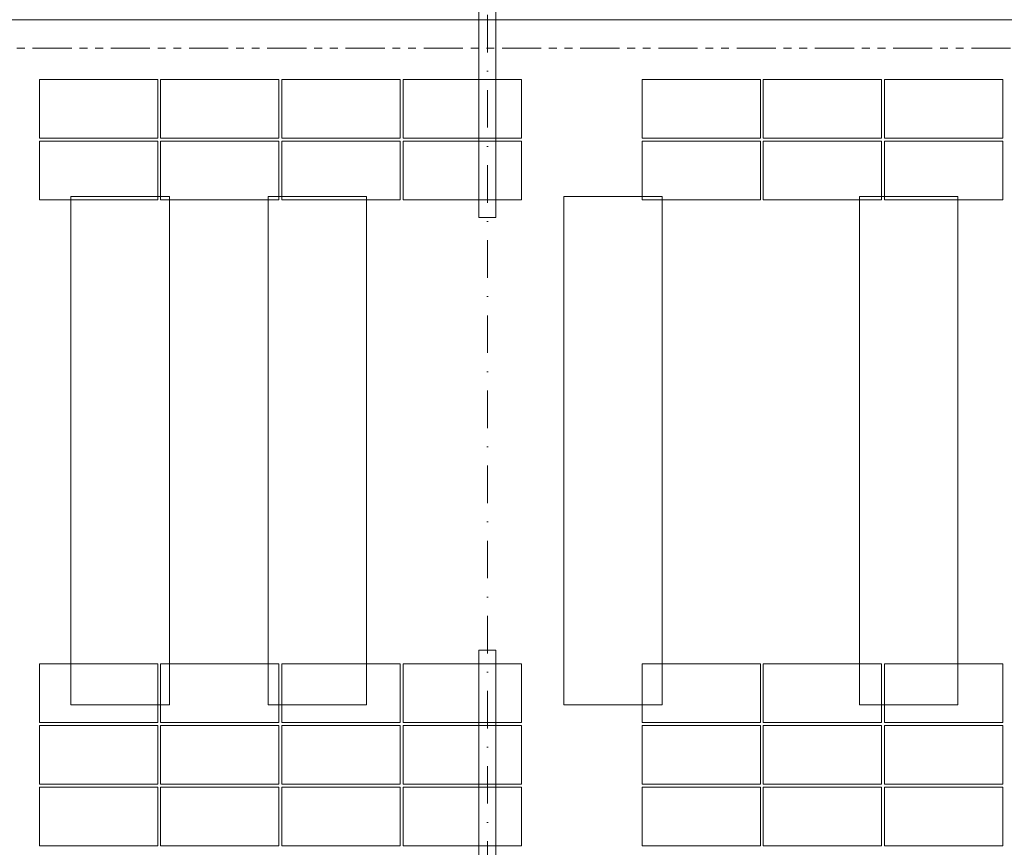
# Model space of a CAD drawing. Header units: millimetres. Extents: x -1695604 to 5289369, y -1488057 to 2187451.
# Tile 508 of 656: x 319255 to 329245, y 153305 to 161703. Entities that reach past the tile are written whole.
import ezdxf
from ezdxf import colors
from ezdxf.entities.mleader import LeaderData, LeaderLine
from ezdxf.math import Vec2, Vec3

# ---------------------------------------------------------------- set-up
doc = ezdxf.new("R2010")
doc.units = ezdxf.units.MM
for name, pattern in [('CENTERX2', [101.6, 63.5, -12.7, 12.7, -12.7]), ('DASHDOT', [25.4, 12.7, -6.35, 0, -6.35]), ('PHANTOM2', [31.75, 15.875, -3.175, 3.175, -3.175, 3.175, -3.175])]:
    doc.linetypes.add(name, pattern=pattern)
for name, color, linetype, lineweight in [('____podkonstrukce FVE @ 200', 3, 'CENTERX2', 9), ('A99_FVE', 30, 'Continuous', 5), ('A99_N_txt-popis-50 @ 200', 240, 'Continuous', 9), ('A99_S_kce-demolice', 30, 'Continuous', 20), ('A99_S_kce-pohl', 7, 'Continuous', 5), ('A99_S_osy', 1, 'CENTERX2', 5)]:
    doc.layers.add(name, color=color, linetype=linetype, lineweight=lineweight)
doc.styles.add('A99_popis', font='isocpeur.ttf')

msp = doc.modelspace()

# ---------------------------------------------------------------- linework, layer by layer
at = {"layer": 'A99_FVE', "linetype": 'Continuous', "lineweight": 15, "ltscale": 2}
for points in [[(323915, 163710), (324085, 163710), (324085, 159695), (323915, 159695)], [(323915, 155305), (324085, 155305), (324085, 149540), (323915, 149540)]]:
    msp.add_lwpolyline(points, close=True, dxfattribs=at)
at = {"layer": 'A99_FVE', "lineweight": 5, "ltscale": 2}
for points in [[(320655, 160500), (320655, 161095), (319455, 161095), (319455, 160500)], [(321885, 160500), (321885, 161095), (320685, 161095), (320685, 160500)], [(323115, 160500), (323115, 161095), (321915, 161095), (321915, 160500)], [(324345, 160500), (324345, 161095), (323145, 161095), (323145, 160500)], [(326770, 160500), (326770, 161095), (325570, 161095), (325570, 160500)], [(328000, 160500), (328000, 161095), (326800, 161095), (326800, 160500)], [(329230, 160500), (329230, 161095), (328030, 161095), (328030, 160500)], [(320655, 159875), (320655, 160470), (319455, 160470), (319455, 159875)], [(321885, 159875), (321885, 160470), (320685, 160470), (320685, 159875)], [(323115, 159875), (323115, 160470), (321915, 160470), (321915, 159875)], [(324345, 159875), (324345, 160470), (323145, 160470), (323145, 159875)], [(326770, 159875), (326770, 160470), (325570, 160470), (325570, 159875)], [(328000, 159875), (328000, 160470), (326800, 160470), (326800, 159875)], [(329230, 159875), (329230, 160470), (328030, 160470), (328030, 159875)], [(320655, 155165), (320655, 154570), (319455, 154570), (319455, 155165)], [(321885, 155165), (321885, 154570), (320685, 154570), (320685, 155165)], [(323115, 155165), (323115, 154570), (321915, 154570), (321915, 155165)], [(324345, 155165), (324345, 154570), (323145, 154570), (323145, 155165)], [(326770, 155165), (326770, 154570), (325570, 154570), (325570, 155165)], [(328000, 155165), (328000, 154570), (326800, 154570), (326800, 155165)], [(329230, 155165), (329230, 154570), (328030, 154570), (328030, 155165)], [(320655, 153945), (320655, 154540), (319455, 154540), (319455, 153945)], [(321885, 153945), (321885, 154540), (320685, 154540), (320685, 153945)], [(323115, 153945), (323115, 154540), (321915, 154540), (321915, 153945)], [(324345, 153945), (324345, 154540), (323145, 154540), (323145, 153945)], [(326770, 153945), (326770, 154540), (325570, 154540), (325570, 153945)], [(328000, 153945), (328000, 154540), (326800, 154540), (326800, 153945)], [(329230, 153945), (329230, 154540), (328030, 154540), (328030, 153945)], [(320655, 153320), (320655, 153915), (319455, 153915), (319455, 153320)], [(321885, 153320), (321885, 153915), (320685, 153915), (320685, 153320)], [(323115, 153320), (323115, 153915), (321915, 153915), (321915, 153320)], [(324345, 153320), (324345, 153915), (323145, 153915), (323145, 153320)], [(326770, 153320), (326770, 153915), (325570, 153915), (325570, 153320)], [(328000, 153320), (328000, 153915), (326800, 153915), (326800, 153320)], [(329230, 153320), (329230, 153915), (328030, 153915), (328030, 153320)]]:
    msp.add_lwpolyline(points, close=True, dxfattribs=at)
at = {"layer": 'A99_S_kce-demolice', "linetype": 'PHANTOM2', "lineweight": 9, "ltscale": 25}
msp.add_lwpolyline([(307480, 161415), (438810, 161415)], dxfattribs=at)
at = {"layer": 'A99_S_kce-demolice', "linetype": 'Continuous', "lineweight": 9}
for points in [[(319775, 159910), (320775, 159910), (320775, 154750), (319775, 154750)], [(321775, 159910), (322775, 159910), (322775, 154750), (321775, 154750)], [(324775, 159910), (325775, 159910), (325775, 154750), (324775, 154750)], [(327775, 159910), (328775, 159910), (328775, 154750), (327775, 154750)]]:
    msp.add_lwpolyline(points, close=True, dxfattribs=at)
at = {"layer": 'A99_S_kce-pohl', "linetype": 'Continuous'}
msp.add_lwpolyline([(438875.5, 161700), (299400, 161700)], dxfattribs=at)
at = {"layer": 'A99_S_osy', "linetype": 'DASHDOT', "lineweight": 5, "ltscale": 30}
msp.add_lwpolyline([(324000, 146890), (324000, 179060)], dxfattribs=at)

# ---------------------------------------------------------------- leaders
at = {"layer": '____podkonstrukce FVE @ 200', "color": 3, "linetype": 'Continuous', "lineweight": 9}
ml = msp.add_multileader_mtext('Standard', dxfattribs=at)
ml.set_content('\\A1;{\\C3;nosníky profilu Z}', color=1, style='A99_popis')
ml.set_leader_properties(color=256, linetype='ByLayer', lineweight=-1)
ml.build(insert=Vec2(0, 0))
ml.multileader.update_dxf_attribs({"dogleg_length": 200, "arrow_head_size": 300, "scale": 200})
ctx = ml.context
ctx.base_point, ctx.scale, ctx.char_height, ctx.arrow_head_size, ctx.landing_gap_size, ctx.plane_origin = Vec3(145525.1, 159540), 200, 800, 300, 1000, Vec3(143462.5, 152131.7)
notes = []
notes.append((ctx, [(0, (1, 1, 0), (144725.1, 159540), (1, 0), 800, [(0, [(138752.5, 159540)], 0, [])])]))
ctx.mtext.insert, ctx.mtext.width, ctx.mtext.defined_height, ctx.mtext.flow_direction = Vec3(146525.1, 160060), 8464.943, 1247.5, 5
at = {"layer": 'A99_N_txt-popis-50 @ 200', "lineweight": 9}
ml = msp.add_multileader_mtext('Standard', dxfattribs=at)
ml.set_content('\\A1;{\\fISOCPEUR|b1|i0|c238|p34;\\C256;ocelový nosník}', color=1, style='A99_popis')
ml.set_leader_properties(color=256, linetype='ByLayer', lineweight=-1)
ml.build(insert=Vec2(0, 0))
ml.multileader.update_dxf_attribs({"dogleg_length": 200, "arrow_head_size": 300, "scale": 200})
ctx = ml.context
ctx.base_point, ctx.scale, ctx.char_height, ctx.arrow_head_size, ctx.landing_gap_size, ctx.plane_origin = Vec3(21517.5, 160277.5), 200, 400, 300, 1000, Vec3(20965, 153699.2)
notes.append((ctx, [(0, (1, 1, 0), (20717.5, 160277.5), (1, 0), 800, [(0, [(20720, 158350)], 0, [])])]))
ctx.mtext.insert, ctx.mtext.width, ctx.mtext.defined_height, ctx.mtext.flow_direction = Vec3(22517.5, 160535.7), 3664.376, 670, 5
for ctx, leaders in notes:
    for number, flags, end, landing, length, lines in leaders:
        leader = LeaderData()
        leader.index, (leader.has_last_leader_line, leader.has_dogleg_vector, leader.attachment_direction) = number, flags
        leader.last_leader_point, leader.dogleg_vector, leader.dogleg_length = Vec3(end), Vec3(landing), length
        for number, points, colour, breaks in lines:
            line = LeaderLine()
            line.index, line.vertices, line.color, line.breaks = number, Vec3.list(points), colors.encode_raw_color(colour), breaks
            leader.lines.append(line)
        ctx.leaders.append(leader)

doc.saveas('drawing.dxf')
